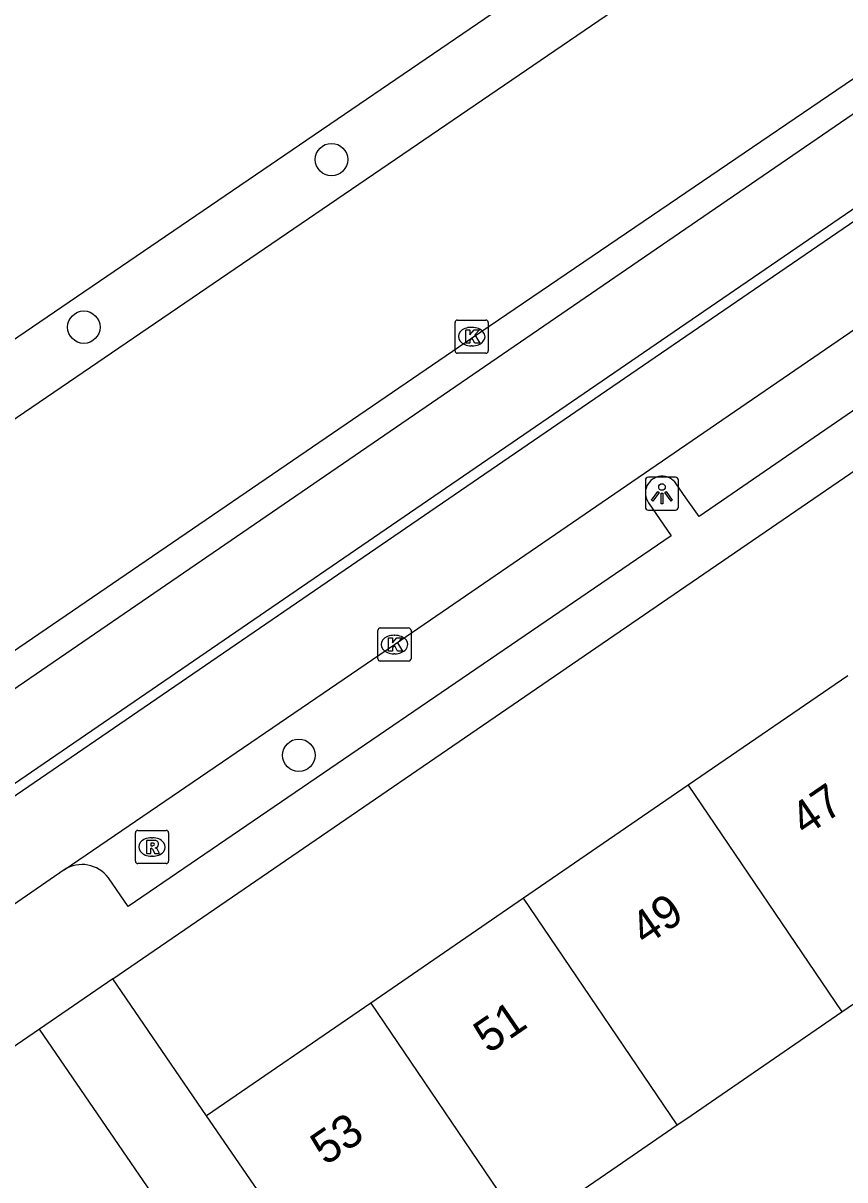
# Model space of a CAD drawing. Extents: x 158087 to 159494, y 382905 to 383981.
# Drawn here: x 158480.03 to 158504.79, y 383533.37 to 383568.21 of the extents above; entities that cross this region are included whole.
import ezdxf

# ---------------------------------------------------------------- set-up
doc = ezdxf.new("R2010")
doc.units = 0
for name, color, linetype in [('IMGEO_Boom', 7, 'Continuous'), ('IMGEO_Fietspad_gesloten', 7, 'Continuous'), ('IMGEO_Kolk', 7, 'Continuous'), ('IMGEO_Lichtpunt', 7, 'Continuous'), ('IMGEO_OVBaan_gesloten', 7, 'Continuous'), ('IMGEO_Pand', 7, 'Continuous'), ('IMGEO_Pand_nummerreeks', 7, 'Continuous'), ('IMGEO_Rijbaan_lokaal_open', 7, 'Continuous'), ('IMGEO_Rijbaan_regionaal_gesloten', 7, 'Continuous'), ('IMGEO_Rioolput', 7, 'Continuous'), ('IMGEO_Voetpad_open', 7, 'Continuous')]:
    doc.layers.add(name, color=color, linetype=linetype)

msp = doc.modelspace()

# ---------------------------------------------------------------- linework, layer by layer
at = {"layer": 'IMGEO_Boom'}
for centre in [(158489.321, 383564.099), (158481.858, 383559.051), (158488.337, 383546.155)]:
    msp.add_circle(centre, 0.489, dxfattribs=at)
at = {"layer": 'IMGEO_Fietspad_gesloten'}
for points in [[(158446.621, 383522.245), (158446.476, 383522.514), (158500, 383559.162), (158541.26, 383587.412), (158544.075, 383589.339), (158618.844, 383640.502), (158640.443, 383655.157), (158646.899, 383659.567), (158648.236, 383660.378)], [(158427.133, 383512.095), (158434.999, 383517.487), (158500, 383562.025), (158542.712, 383591.29), (158544.359, 383592.419), (158616.779, 383641.989), (158643.219, 383659.898)]]:
    msp.add_lwpolyline(points, dxfattribs=at)
at = {"layer": 'IMGEO_Kolk'}
for p, q in [((158493.045, 383558.34), (158493.045, 383559.192)), ((158493.12, 383559.266), (158493.972, 383559.266)), ((158494.046, 383559.192), (158494.046, 383558.34)), ((158493.533, 383559.046), (158493.558, 383559.046)), ((158493.556, 383558.486), (158493.531, 383558.486)), ((158493.972, 383558.266), (158493.12, 383558.266)), ((158490.717, 383549.064), (158490.717, 383549.916)), ((158490.792, 383549.99), (158491.644, 383549.99)), ((158491.205, 383549.77), (158491.23, 383549.77)), ((158491.718, 383549.916), (158491.718, 383549.064)), ((158491.228, 383549.21), (158491.203, 383549.21)), ((158491.644, 383548.99), (158490.792, 383548.99))]:
    msp.add_line(p, q, dxfattribs=at)
for points in [[(158493.045, 383558.34), (158493.045, 383559.192)], [(158493.12, 383559.266), (158493.972, 383559.266)], [(158494.046, 383559.192), (158494.046, 383558.34)], [(158493.366, 383558.966), (158493.489, 383558.966), (158493.489, 383558.815), (158493.619, 383558.966), (158493.783, 383558.966), (158493.637, 383558.815), (158493.79, 383558.566), (158493.638, 383558.566), (158493.553, 383558.73), (158493.489, 383558.663), (158493.489, 383558.566), (158493.366, 383558.566), (158493.366, 383558.966)], [(158493.972, 383558.266), (158493.12, 383558.266)], [(158490.717, 383549.064), (158490.717, 383549.916)], [(158490.792, 383549.99), (158491.644, 383549.99)], [(158491.718, 383549.916), (158491.718, 383549.064)], [(158491.038, 383549.69), (158491.161, 383549.69), (158491.161, 383549.539), (158491.291, 383549.69), (158491.455, 383549.69), (158491.309, 383549.539), (158491.462, 383549.29), (158491.31, 383549.29), (158491.225, 383549.454), (158491.161, 383549.387), (158491.161, 383549.29), (158491.038, 383549.29), (158491.038, 383549.69)], [(158491.644, 383548.99), (158490.792, 383548.99)]]:
    msp.add_lwpolyline(points, dxfattribs=at)
for centre, start, end in [((158493.122, 383559.19), 91.552, 178.448), ((158493.122, 383559.19), 91.552, 178.448), ((158493.97, 383559.19), 1.552, 88.448), ((158493.97, 383559.19), 1.552, 88.448), ((158493.122, 383558.342), 181.552, 268.448), ((158493.122, 383558.342), 181.552, 268.448), ((158493.97, 383558.342), 271.552, 358.448), ((158493.97, 383558.342), 271.552, 358.448), ((158490.794, 383549.914), 91.552, 178.448), ((158490.794, 383549.914), 91.552, 178.448), ((158491.642, 383549.914), 1.552, 88.448), ((158491.642, 383549.914), 1.552, 88.448), ((158490.794, 383549.066), 181.552, 268.448), ((158490.794, 383549.066), 181.552, 268.448), ((158491.642, 383549.066), 271.552, 358.448), ((158491.642, 383549.066), 271.552, 358.448)]:
    msp.add_arc(centre, 0.0765, start, end, dxfattribs=at)
for centre, major_axis, ratio, start_param, end_param in [((158493.532, 383558.766), (-0.387, 0.002), 0.722429, 4.712389, 7.853982), ((158493.557, 383558.766), (-0.39, 0.002), 0.717154, 1.570796, 4.712389), ((158491.204, 383549.49), (-0.387, 0.002), 0.722429, 4.712389, 7.853982), ((158491.229, 383549.49), (-0.39, 0.002), 0.717154, 1.570796, 4.712389)]:
    msp.add_ellipse(centre, major_axis=major_axis, ratio=ratio, start_param=start_param, end_param=end_param, dxfattribs=at)
at = {"layer": 'IMGEO_Lichtpunt'}
for p, q in [((158498.78, 383554.438), (158498.78, 383553.631)), ((158498.78, 383554.438), (158498.78, 383553.631)), ((158499.682, 383554.533), (158498.874, 383554.533)), ((158499.682, 383554.533), (158498.874, 383554.533)), ((158499.776, 383553.631), (158499.776, 383554.438)), ((158499.776, 383553.631), (158499.776, 383554.438)), ((158498.874, 383553.537), (158499.682, 383553.537)), ((158498.874, 383553.537), (158499.682, 383553.537))]:
    msp.add_line(p, q, dxfattribs=at)
for points in [[(158499.154, 383554.102), (158499.193, 383554.074), (158499.005, 383553.812), (158498.967, 383553.839), (158499.154, 383554.102)], [(158499.256, 383554.054), (158499.303, 383554.054), (158499.303, 383553.732), (158499.256, 383553.732), (158499.256, 383554.054)], [(158499.366, 383554.074), (158499.404, 383554.101), (158499.591, 383553.839), (158499.552, 383553.811), (158499.366, 383554.074)]]:
    msp.add_lwpolyline(points, dxfattribs=at)
msp.add_circle((158499.279, 383554.236), 0.0994, dxfattribs=at)
for centre, start, end in [((158498.874, 383554.438), 90, 180), ((158498.874, 383554.438), 90, 180), ((158499.682, 383554.438), 0, 90), ((158499.682, 383554.438), 0, 90), ((158498.874, 383553.631), 180, 270), ((158498.874, 383553.631), 180, 270), ((158499.682, 383553.631), 270, 0), ((158499.682, 383553.631), 270, 360)]:
    msp.add_arc(centre, 0.0946, start, end, dxfattribs=at)
at = {"layer": 'IMGEO_OVBaan_gesloten'}
msp.add_lwpolyline([(158399.643, 383503.685), (158412.679, 383512.917), (158425.464, 383521.701), (158500, 383572.487), (158537.837, 383598.268), (158548.056, 383605.231), (158661.52, 383682.534), (158661.637, 383682.37), (158665.959, 383685.315), (158680.425, 383695.134), (158681.455, 383695.856)], dxfattribs=at)
at = {"layer": 'IMGEO_Pand'}
for points in [[(158504.88, 383548.55), (158500.07, 383545.251)], [(158500.07, 383545.251), (158495.109, 383541.848)], [(158500.07, 383545.251), (158504.701, 383538.423)], [(158495.109, 383541.848), (158490.503, 383538.688)], [(158499.741, 383535.02), (158495.109, 383541.848)], [(158504.701, 383538.423), (158509.511, 383541.723)], [(158490.503, 383538.688), (158485.558, 383535.296)], [(158490.503, 383538.688), (158495.135, 383531.861)], [(158499.741, 383535.02), (158500, 383535.198), (158504.701, 383538.423)], [(158490.229, 383528.496), (158488.387, 383531.174), (158485.558, 383535.296)], [(158495.135, 383531.861), (158495.338, 383532), (158497.93, 383533.778), (158499.741, 383535.02)]]:
    msp.add_lwpolyline(points, dxfattribs=at)
at = {"layer": 'IMGEO_Rijbaan_lokaal_open'}
for points in [[(158446.621, 383522.245), (158500, 383558.782), (158541.457, 383587.159), (158544.259, 383589.076), (158619.029, 383640.224), (158640.621, 383654.875), (158646.837, 383659.134)], [(158481.262, 383542.708), (158491.218, 383549.491), (158500, 383555.503), (158505.676, 383559.389)], [(158481.262, 383542.708), (158477.488, 383540.1), (158476.934, 383539.712)]]:
    msp.add_lwpolyline(points, dxfattribs=at)
at = {"layer": 'IMGEO_Rijbaan_regionaal_gesloten'}
for points in [[(158401.599, 383501.25), (158412.794, 383510.243), (158418.409, 383514.401), (158426.656, 383520.079), (158500, 383570.082), (158538.968, 383596.649), (158549.805, 383604.037), (158646.334, 383669.776)], [(158609.643, 383637.826), (158596.373, 383628.777), (158581.924, 383618.931), (158567.48, 383609.075), (158549.745, 383596.961), (158545.402, 383594.03), (158542.284, 383591.903), (158520.007, 383576.707), (158505.553, 383566.876), (158500, 383563.101), (158493.571, 383558.73), (158476.685, 383547.207), (158462.204, 383537.344), (158446.926, 383526.907), (158434.349, 383518.331)]]:
    msp.add_lwpolyline(points, dxfattribs=at)
at = {"layer": 'IMGEO_Rioolput'}
for p, q in [((158483.411, 383542.966), (158483.411, 383543.818)), ((158483.486, 383543.892), (158484.338, 383543.892)), ((158484.412, 383543.818), (158484.412, 383542.966)), ((158483.899, 383543.672), (158483.924, 383543.672)), ((158483.922, 383543.112), (158483.897, 383543.112)), ((158484.338, 383542.892), (158483.486, 383542.892))]:
    msp.add_line(p, q, dxfattribs=at)
for points in [[(158483.411, 383542.966), (158483.411, 383543.818)], [(158483.486, 383543.892), (158484.338, 383543.892)], [(158484.412, 383543.818), (158484.412, 383542.966)], [(158484, 383543.59), (158483.748, 383543.592), (158483.748, 383543.192)], [(158483.926, 383543.511), (158483.872, 383543.511), (158483.872, 383543.43)], [(158483.748, 383543.192), (158483.872, 383543.192), (158483.872, 383543.354), (158483.883, 383543.354)], [(158483.872, 383543.43), (158483.924, 383543.43)], [(158483.93, 383543.325), (158484.001, 383543.192), (158484.141, 383543.192), (158484.076, 383543.318)], [(158484.338, 383542.892), (158483.486, 383542.892)]]:
    msp.add_lwpolyline(points, dxfattribs=at)
for centre, radius, start, end in [((158483.488, 383543.816), 0.0765, 91.552, 178.448), ((158483.488, 383543.816), 0.0765, 91.552, 178.448), ((158484.336, 383543.816), 0.0765, 1.552, 88.448), ((158484.336, 383543.816), 0.0765, 1.552, 88.448), ((158483.932, 383543.415), 0.0964, 77.0061, 93.1865), ((158483.946, 383543.472), 0.0378, 276.6634, 79.6772), ((158483.999, 383543.48), 0.109, 350.3612, 89.416), ((158483.997, 383543.48), 0.112, 277.5842, 350.9817), ((158483.882, 383543.301), 0.0533, 26.0293, 88.6989), ((158483.908, 383543.619), 0.19, 274.7715, 282.9687), ((158483.981, 383543.265), 0.108, 29.5134, 73.7905), ((158483.488, 383542.968), 0.0765, 181.552, 268.448), ((158483.488, 383542.968), 0.0765, 181.552, 268.448), ((158484.336, 383542.968), 0.0765, 271.552, 358.448), ((158484.336, 383542.968), 0.0765, 271.552, 358.448)]:
    msp.add_arc(centre, radius, start, end, dxfattribs=at)
for centre, major_axis, ratio, start_param, end_param in [((158483.898, 383543.392), (-0.387, 0.002), 0.722429, 4.712389, 7.853982), ((158483.923, 383543.392), (-0.39, 0.002), 0.717154, 1.570796, 4.712389)]:
    msp.add_ellipse(centre, major_axis=major_axis, ratio=ratio, start_param=start_param, end_param=end_param, dxfattribs=at)
at = {"layer": 'IMGEO_Voetpad_open'}
for points in [[(158505.432, 383557.993), (158506.012, 383557.202), (158500.396, 383553.351), (158500, 383553.914), (158499.705, 383554.334)], [(158482.733, 383539.419), (158500, 383551.249), (158508.446, 383557.036)], [(158498.878, 383553.761), (158499.561, 383552.77), (158483.198, 383541.595), (158482.597, 383542.465)], [(158482.733, 383539.419), (158480.524, 383537.906)], [(158485.558, 383535.296), (158482.733, 383539.419)], [(158480.524, 383537.906), (158455.321, 383520.637)], [(158486.043, 383529.039), (158484.279, 383532.426), (158480.524, 383537.906)]]:
    msp.add_lwpolyline(points, dxfattribs=at)
for centre, radius, start, end in [((158499.283, 383554.059), 0.503, 33.0977, 216.3358), ((158481.798, 383541.865), 0.999, 36.8999, 122.4678)]:
    msp.add_arc(centre, radius, start, end, dxfattribs=at)

# ---------------------------------------------------------------- texts
at = {"layer": 'IMGEO_Pand_nummerreeks'}
for s, rotation, p in [('47', 34.4492, (158503.599, 383543.695)), ('49', 34.4492, (158498.78, 383540.389)), ('51', 34.452, (158494.055, 383537.147)), ('53', 34.452, (158489.142, 383533.777))]:
    msp.add_text(s, height=1, rotation=rotation, dxfattribs=at).set_placement(p)

doc.saveas('drawing.dxf')
